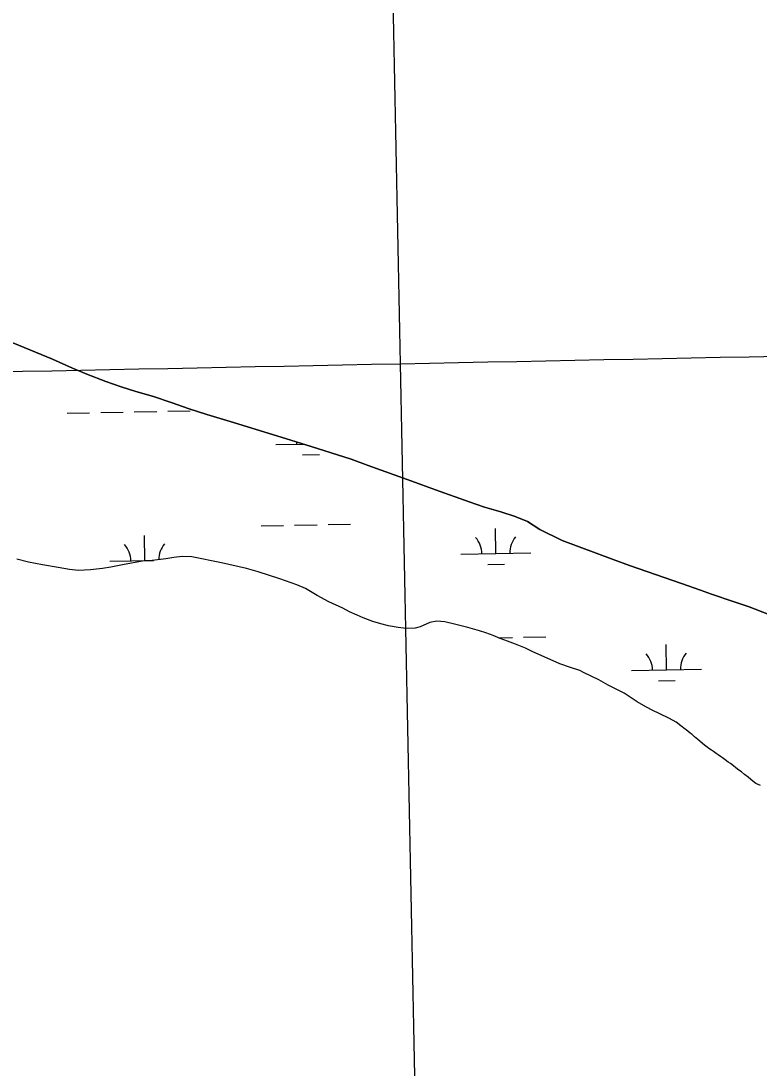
# Model space of a CAD drawing. Extents: x 3989314 to 4027622, y 243956 to 270014.
# Drawn here: x 4014226 to 4015281, y 254871 to 256366 of the extents above; entities that cross this region are included whole.
import ezdxf

# ---------------------------------------------------------------- set-up
doc = ezdxf.new("R2010")
doc.units = 0
for name, color, linetype in [('V-GRID-MAJR', 7, 'Continuous'), ('V-RIVR-EDGE', 7, 'Continuous'), ('V-WETL-SWMP', 7, 'Continuous')]:
    doc.layers.add(name, color=color, linetype=linetype)

msp = doc.modelspace()

# ---------------------------------------------------------------- linework, layer by layer
at = {"layer": 'V-GRID-MAJR'}
for points in [[(4014889.957, 249819.943), (4014768.3740000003, 255876.52300000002), (4014646.73, 261936.18600000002), (4014525.085, 267995.84), (4014525.023, 267998.933)], [(3993497.629, 255455.714), (3998815.338, 255559.756), (4004133.032, 255664.571), (4009450.711, 255770.161), (4014768.3740000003, 255876.52300000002), (4020086.022, 255983.659), (4025403.6550000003, 256091.568)]]:
    msp.add_spline(points, degree=3, dxfattribs=at)
at = {"layer": 'V-RIVR-EDGE'}
for points in [[(4015294.832, 255518.49300000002), (4015266.5840000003, 255529.159), (4015244.0640000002, 255537.013), (4015213.144, 255547.268), (4015197.1040000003, 255553.256), (4015170.023, 255562.441), (4015095.521, 255588.609), (4015072.288, 255596.965), (4014999.503, 255624.051), (4014967.517, 255639.655), (4014949.685, 255651.011), (4014932.2320000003, 255658.489), (4014911.848, 255664.835), (4014888.329, 255671.508), (4014866.528, 255679.1), (4014818.386, 255696.342), (4014784.6240000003, 255708.84900000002), (4014722.105, 255731.068), (4014697.685, 255740.181), (4014640.863, 255758.382), (4014597.9390000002, 255771.858), (4014525.018, 255793.87), (4014491.441, 255804.196), (4014466.504, 255812.113), (4014440.384, 255821.032), (4014415.474, 255829.916), (4014390.27, 255836.875), (4014368.9250000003, 255843.488), (4014347.366, 255851.076), (4014319.843, 255861.72400000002), (4014299.517, 255870.246), (4014271.078, 255882.851), (4014198.128, 255912.844)], [(4015175.1, 255354.64500000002), (4015168.944, 255359.526), (4015162.185, 255364.541), (4015153.019, 255369.864), (4015137.97, 255376.794), (4015129.028, 255381.505), (4015119.1240000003, 255386.483), (4015106.863, 255393.582), (4015088.2060000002, 255405.806), (4015065.309, 255417.66), (4015052.085, 255425.025), (4015030.1240000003, 255435.767), (4015024.509, 255438.214), (4015011.324, 255442.556), (4014996.24, 255448.155), (4014956.681, 255465.411), (4014947.014, 255470.142), (4014932.904, 255475.959), (4014921.414, 255480.374), (4014910.8710000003, 255484.04200000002), (4014900.711, 255488.423), (4014890.537, 255492.199), (4014881.4250000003, 255495.103), (4014864.629, 255500.025), (4014845.774, 255504.757), (4014831.716, 255508.034), (4014820.491, 255508.696), (4014810.5270000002, 255506.908), (4014796.343, 255500.877), (4014789.279, 255499.011), (4014776.565, 255498.261), (4014765.119, 255499.775), (4014751.287, 255502.439), (4014740.361, 255505.272), (4014728.964, 255508.597), (4014715.191, 255513.55800000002), (4014706.225, 255517.304), (4014695.477, 255522.305), (4014686.185, 255527.511), (4014665.875, 255536.635), (4014649.061, 255545.42500000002), (4014632.519, 255555.296), (4014620.215, 255560.824), (4014595.776, 255569.333), (4014564.7260000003, 255579.229), (4014548.414, 255584.138), (4014512.7260000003, 255592.342), (4014470.154, 255600.852), (4014456.383, 255601.339), (4014444.3740000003, 255599.84600000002), (4014433.079, 255597.97), (4014413.666, 255595.345), (4014402.054, 255595.171), (4014370.949, 255589.35), (4014354.4110000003, 255585.801), (4014342.392, 255583.945), (4014325.3030000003, 255582.34600000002), (4014308.1040000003, 255581.23200000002), (4014295.085, 255582.66700000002), (4014278.957, 255585.393), (4014256.578, 255589.498), (4014236.6, 255592.93), (4014220.159, 255597.481)], [(4015283.132, 255274.134), (4015279.481, 255275.68), (4015276.347, 255277.229), (4015272.167, 255280.46300000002), (4015269.163, 255282.922), (4015265.3740000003, 255286.029), (4015260.018, 255290.03900000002), (4015255.574, 255293.66400000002), (4015252.0500000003, 255296.25100000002), (4015247.608, 255299.484), (4015244.2120000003, 255302.073), (4015240.032, 255305.438), (4015236.896, 255307.635), (4015232.325, 255311), (4015228.668, 255313.587), (4015225.9250000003, 255315.39500000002), (4015222.27, 255317.984), (4015219.656, 255319.923), (4015215.87, 255322.508), (4015212.9960000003, 255324.579), (4015209.341, 255327.165), (4015206.598, 255329.105), (4015202.941, 255331.951), (4015200.196, 255334.153), (4015196.276, 255337.258), (4015193.272, 255339.848), (4015188.697, 255343.731), (4015185.168, 255346.84), (4015182.557, 255348.78), (4015176.806, 255353.441), (4015175.1, 255354.64500000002)]]:
    msp.add_lwpolyline(points, dxfattribs=at)
at = {"layer": 'V-WETL-SWMP'}
for p, q in [((4014291.933443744, 255805.76691506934), (4014323.9270909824, 255806.40451712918)), ((4014339.923914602, 255806.72331815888), (4014371.9175618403, 255807.36092021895)), ((4014387.914385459, 255807.67972124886), (4014419.9080326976, 255808.3173233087)), ((4014435.9048563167, 255808.63612433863), (4014467.8985035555, 255809.2737263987)), ((4014590.2014570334, 255760.95902968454), (4014630.116836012, 255761.7545041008)), ((4014628.50137679, 255746.288245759), (4014652.4966122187, 255746.76644730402)), ((4014569.0980940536, 255645.08354132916), (4014601.0917412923, 255645.721143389)), ((4014617.088564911, 255646.03994441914), (4014649.082212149, 255646.67754647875)), ((4014665.0790357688, 255646.99634750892), (4014697.072683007, 255647.63394956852)), ((4014904.8007402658, 255605.3345476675), (4014904.083437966, 255641.32740032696)), ((4014402.99238095, 255595.3339984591), (4014402.2750786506, 255631.32685111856)), ((4014353.0023071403, 255594.3377452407), (4014415.414027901, 255595.58154971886)), ((4014854.8106664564, 255604.3382944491), (4014954.7908140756, 255606.33080088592)), ((4014893.110586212, 255589.66751052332), (4014917.105821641, 255590.14571206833)), ((4014907.9488601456, 255485.30244654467), (4014928.3449626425, 255485.70892089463)), ((4014944.3417862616, 255486.02772192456), (4014976.3354335, 255486.66532398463)), ((4015148.6284607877, 255439.34688048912), (4015147.911158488, 255475.33973314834)), ((4015098.6383869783, 255438.35062727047), (4015198.6185345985, 255440.34313370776)), ((4015136.9383067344, 255423.67984334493), (4015160.933542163, 255424.15804488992))]:
    msp.add_line(p, q, dxfattribs=at)
for points in [[(4014198.128, 255912.845), (4014271.078, 255882.851), (4014299.517, 255870.245), (4014319.843, 255861.72400000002), (4014347.366, 255851.076), (4014368.926, 255843.489), (4014390.27, 255836.875), (4014415.474, 255829.91700000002), (4014440.3850000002, 255821.032), (4014466.504, 255812.114), (4014491.44, 255804.195), (4014525.017, 255793.87), (4014597.9390000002, 255771.85700000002), (4014640.862, 255758.381), (4014697.684, 255740.182), (4014722.105, 255731.068), (4014784.6240000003, 255708.84900000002), (4014818.3850000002, 255696.342), (4014866.5270000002, 255679.1), (4014888.329, 255671.507), (4014911.848, 255664.835), (4014932.2320000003, 255658.488), (4014949.684, 255651.011), (4014967.517, 255639.655), (4014999.503, 255624.052), (4015072.289, 255596.965), (4015095.521, 255588.608), (4015170.024, 255562.442), (4015197.103, 255553.257), (4015213.144, 255547.268), (4015244.0640000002, 255537.014), (4015266.5840000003, 255529.159), (4015294.832, 255518.49300000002)], [(4015065.309, 255417.661), (4015052.085, 255425.025), (4015030.125, 255435.767), (4015024.508, 255438.21300000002), (4015011.324, 255442.555), (4014996.24, 255448.155), (4014956.681, 255465.411), (4014947.014, 255470.142), (4014932.903, 255475.958), (4014921.414, 255480.375), (4014910.872, 255484.04200000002), (4014900.7120000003, 255488.423), (4014890.5360000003, 255492.2), (4014881.4250000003, 255495.103), (4014864.63, 255500.024), (4014845.774, 255504.758), (4014831.716, 255508.035), (4014820.49, 255508.696), (4014810.528, 255506.907), (4014796.343, 255500.877), (4014789.2800000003, 255499.01), (4014776.566, 255498.261), (4014765.12, 255499.775), (4014751.288, 255502.44), (4014740.361, 255505.271), (4014728.964, 255508.597), (4014715.1920000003, 255513.55800000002), (4014706.224, 255517.303), (4014695.477, 255522.305), (4014686.185, 255527.51), (4014665.875, 255536.635), (4014649.062, 255545.42500000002), (4014632.519, 255555.297), (4014620.214, 255560.824), (4014595.7770000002, 255569.333), (4014564.727, 255579.229), (4014548.415, 255584.13700000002), (4014512.725, 255592.342), (4014470.153, 255600.852), (4014456.383, 255601.34), (4014444.3740000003, 255599.84600000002), (4014433.08, 255597.97100000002), (4014413.665, 255595.345), (4014402.054, 255595.171), (4014370.948, 255589.35), (4014354.4110000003, 255585.801), (4014342.392, 255583.945), (4014325.302, 255582.34600000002), (4014308.1040000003, 255581.23200000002), (4014295.085, 255582.66700000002), (4014278.957, 255585.394), (4014256.578, 255589.497), (4014236.6, 255592.931), (4014220.1580000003, 255597.48)], [(4015283.132, 255274.135), (4015279.48, 255275.68), (4015276.348, 255277.228), (4015272.168, 255280.46300000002), (4015269.163, 255282.922), (4015265.3740000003, 255286.029), (4015260.018, 255290.04), (4015255.575, 255293.66400000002), (4015252.049, 255296.25100000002), (4015247.608, 255299.48500000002), (4015244.2120000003, 255302.073), (4015240.031, 255305.438), (4015236.897, 255307.636), (4015232.325, 255311), (4015228.668, 255313.586), (4015225.926, 255315.396), (4015222.27, 255317.983), (4015219.657, 255319.923), (4015215.87, 255322.509), (4015212.997, 255324.579), (4015209.34, 255327.165), (4015206.598, 255329.105), (4015202.94, 255331.95200000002), (4015200.196, 255334.152), (4015196.2770000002, 255337.258), (4015193.271, 255339.848), (4015188.697, 255343.73200000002), (4015185.168, 255346.84), (4015182.556, 255348.78), (4015176.807, 255353.44), (4015175.1010000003, 255354.646), (4015168.944, 255359.525), (4015162.186, 255364.541), (4015153.019, 255369.864), (4015137.97, 255376.794), (4015129.028, 255381.505), (4015119.125, 255386.484), (4015106.862, 255393.582), (4015088.2060000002, 255405.807), (4015065.309, 255417.661)]]:
    msp.add_lwpolyline(points, dxfattribs=at)
for centre, radius, start, end in [((4014584.9501012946, 255761.3292727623), 35.24628790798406, 0.36987759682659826, 5.858444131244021), ((4014849.5593107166, 255604.7085375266), 35.24628790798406, 0.3698775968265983, 41.91353593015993), ((4014960.0232488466, 255606.90997564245), 35.24628790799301, 140.3698745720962, 181.91353290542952), ((4014347.7509514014, 255594.7079883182), 35.24628790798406, 0.3698775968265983, 41.91353593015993), ((4014458.214889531, 255596.90942643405), 35.24628790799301, 140.3698745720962, 180.49726229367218), ((4015093.3870312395, 255438.72087034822), 35.24628790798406, 0.3698775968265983, 41.91353593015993), ((4015203.850969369, 255440.92230846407), 35.24628790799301, 140.3698745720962, 181.91353290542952)]:
    msp.add_arc(centre, radius, start, end, dxfattribs=at)

doc.saveas('drawing.dxf')
